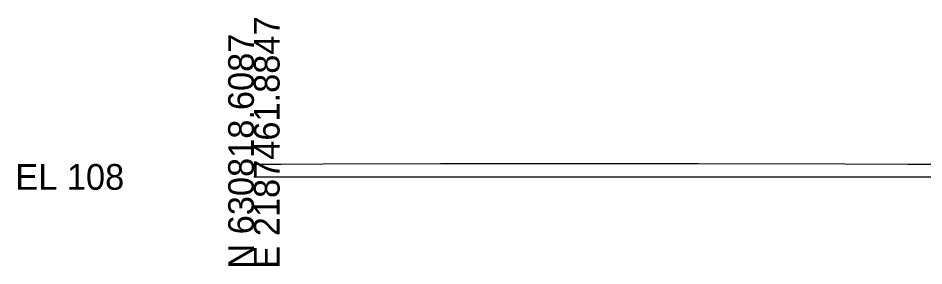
# Model space of a CAD drawing. Extents: x -26 to 4903, y -1010 to 9587.
# Drawn here: x -25.7 to 73, y 9490.3 to 9517.3 of the extents above; entities that cross this region are included whole.
import ezdxf

# ---------------------------------------------------------------- set-up
doc = ezdxf.new("R2010")
doc.units = 0
for name, color, linetype in [('Default', 7, 'Continuous'), ('Exist Cross Section Cell', 7, 'Continuous'), ('Exist XS Ground Line', 7, 'Continuous')]:
    doc.layers.add(name, color=color, linetype=linetype)

msp = doc.modelspace()

# ---------------------------------------------------------------- linework, layer by layer
at = {"layer": 'Exist Cross Section Cell'}
msp.add_line((0, 9500), (150, 9500), dxfattribs=at)
at = {"layer": 'Exist XS Ground Line'}
for p, q in [((0, 9501.397), (2.984, 9501.397)), ((2.984, 9501.397), (7.558, 9501.418)), ((7.558, 9501.418), (20.323, 9501.45)), ((20.323, 9501.45), (26.238, 9501.458)), ((26.238, 9501.458), (34.41, 9501.47)), ((34.41, 9501.47), (46.593, 9501.471)), ((46.593, 9501.471), (48.449, 9501.474)), ((48.449, 9501.474), (64.383, 9501.427)), ((64.383, 9501.427), (71.269, 9501.38)), ((71.269, 9501.38), (76.929, 9501.4))]:
    msp.add_line(p, q, dxfattribs=at)

# ---------------------------------------------------------------- texts
at = {"layer": 'Default'}
for s, height, p in [('Exterior Boundary', 0.02, (43.131, 9501.471)), ('LT_Slope_Fill', 0.02, (43.163, 9501.471)), ('-', 0.0001, (0, 9500))]:
    msp.add_text(s, height=height, dxfattribs=at).set_placement(p)
at = {"layer": 'Exist Cross Section Cell'}
for s, p in [('E 2187461.8847', (2.8, 9490)), ('N 630818.6087', (0, 9490))]:
    msp.add_text(s, height=2.8, rotation=90, dxfattribs=at).set_placement(p)
msp.add_text('EL 108', height=2.8, dxfattribs=at).set_placement((-26, 9498.6))

doc.saveas('drawing.dxf')
